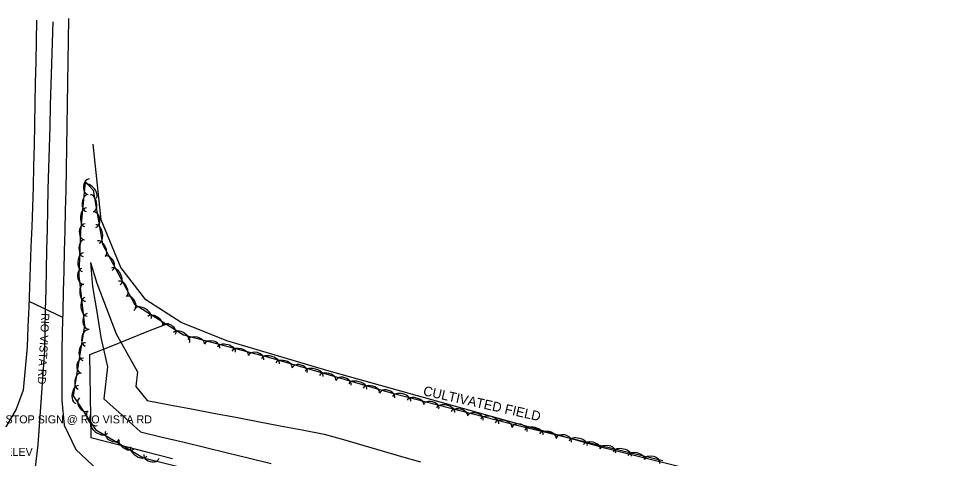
# Model space of a CAD drawing. Extents: x 1441650 to 1491889, y 345904 to 358319.
# Drawn here: x 1470897 to 1471476, y 348709 to 348984 of the extents above; entities that cross this region are included whole.
import ezdxf

# ---------------------------------------------------------------- set-up
doc = ezdxf.new("R2010")
doc.units = 0
for name, color, linetype in [('S_DITCHLINE', 7, 'Continuous'), ('S_EDGE_PAVEMENT', 7, 'Continuous'), ('S_EDGE_PAVEMENT_ANNOT', 7, 'Continuous'), ('S_GAS_UTILITIES', 7, 'Continuous'), ('S_MISC_BOUNDARY', 7, 'Continuous'), ('S_MISC_BOUNDARY_ANNOT', 7, 'Continuous'), ('S_PAVEMENT_CROWN', 7, 'Continuous'), ('S_SECONDARY_CTL_ANNOT', 7, 'Continuous'), ('S_SIGN_ANNOT', 7, 'Continuous'), ('S_TREE', 7, 'Continuous'), ('S_UTL_PT_SYM', 7, 'Continuous')]:
    doc.layers.add(name, color=color, linetype=linetype)

msp = doc.modelspace()

# ---------------------------------------------------------------- linework, layer by layer
at = {"layer": 'S_DITCHLINE'}
for points in [[(1470942.43, 348831.29), (1470943.63, 348816.31), (1470946.27, 348800.35), (1470948.91, 348784.39), (1470952.99, 348765.97), (1470950.78, 348745.99), (1470962.19, 348735.7), (1470973.6, 348725.41), (1470987.22, 348722.11), (1471000.85, 348718.82), (1471014.47, 348715.53), (1471028.1, 348712.23), (1471041.72, 348708.94), (1471055.35, 348705.65)], [(1470942.43, 348831.29), (1470946.42, 348818.34), (1470952.39, 348802.51), (1470958.37, 348786.68), (1470965.09, 348774.76), (1470971.81, 348762.84), (1470970.74, 348753.8), (1470977.89, 348744.91), (1470991.71, 348742.29), (1471005.53, 348739.67), (1471019.36, 348737.05), (1471033.18, 348734.44), (1471047, 348731.82), (1471060.82, 348729.2), (1471074.64, 348726.58), (1471088.46, 348723.97), (1471100.51, 348720.47), (1471112.55, 348716.98), (1471124.6, 348713.49), (1471136.65, 348710), (1471148.69, 348706.51)]]:
    msp.add_lwpolyline(points, dxfattribs=at)
at = {"layer": 'S_EDGE_PAVEMENT'}
for points in [[(1470908.68, 348982.79), (1470908.43, 348969.75), (1470908.17, 348956.72), (1470907.92, 348943.69), (1470907.66, 348930.66), (1470907.41, 348917.62), (1470907.15, 348904.59), (1470906.9, 348891.56), (1470906.65, 348878.53), (1470906.17, 348866.02), (1470905.69, 348853.51), (1470905.21, 348841), (1470904.74, 348828.49), (1470904.26, 348815.98), (1470903.78, 348803.47), (1470903.31, 348790.96), (1470902.83, 348778.45), (1470901.55, 348764.99), (1470900.28, 348751.52), (1470895.98, 348739.52), (1470889.4, 348728.13), (1470876.32, 348719.77), (1470859.62, 348714.62), (1470842.4, 348711.8)], [(1470928.65, 348983.93), (1470928.45, 348970.48), (1470928.24, 348957.03), (1470928.04, 348943.59), (1470927.83, 348930.14), (1470927.63, 348916.69), (1470927.42, 348903.24), (1470927.22, 348889.79), (1470927.01, 348876.34), (1470926.69, 348863.73), (1470926.36, 348851.11), (1470926.03, 348838.49), (1470925.71, 348825.88), (1470925.38, 348813.26), (1470925.06, 348800.64), (1470924.73, 348788.03), (1470924.4, 348775.41), (1470924.44, 348760.15), (1470924.49, 348744.89), (1470925.97, 348729.62), (1470933.25, 348714.24), (1470947.22, 348701.09), (1470957.03, 348691.3), (1470966.83, 348681.51)]]:
    msp.add_lwpolyline(points, dxfattribs=at)
at = {"layer": 'S_GAS_UTILITIES'}
msp.add_line((1470903.94, 348807.12), (1470924.94, 348797.05), dxfattribs=at)
at = {"layer": 'S_MISC_BOUNDARY'}
msp.add_lwpolyline([(1471476.01, 348662.12), (1471263.84, 348715.04), (1471090.08, 348763.64), (1471027.52, 348782.19), (1470999.15, 348793.84), (1470977.08, 348807.98), (1470961.39, 348828.1), (1470949.02, 348858.02), (1470944.11, 348905.23)], dxfattribs=at)
at = {"layer": 'S_PAVEMENT_CROWN'}
msp.add_lwpolyline([(1470918.79, 348981.79), (1470918.42, 348968.71), (1470918.04, 348955.62), (1470917.67, 348942.54), (1470917.29, 348929.45), (1470916.92, 348916.37), (1470916.54, 348903.28), (1470916.17, 348890.2), (1470915.79, 348877.11), (1470915.52, 348864.51), (1470915.24, 348851.91), (1470914.96, 348839.31), (1470914.68, 348826.71), (1470914.41, 348814.11), (1470914.13, 348801.51), (1470913.85, 348788.91), (1470913.57, 348776.31), (1470912.58, 348761.54), (1470911.58, 348746.77), (1470910.58, 348732.01), (1470909.59, 348717.24), (1470907.05, 348696.36)], dxfattribs=at)
at = {"layer": 'S_TREE'}
for points in [[(1471026.08, 348696.2), (1470975.52, 348708.83), (1470946.19, 348726.11), (1470931.85, 348747.98), (1470938.92, 348791.8), (1470935.26, 348822.93), (1470936.43, 348850.9), (1470939.22, 348881.83), (1470944.12, 348876.58), (1470949.97, 348842.81), (1470969.93, 348805.26), (1471000.62, 348786), (1471053.73, 348772), (1471130.37, 348749.78), (1471210.56, 348729.21), (1471300.05, 348707.48)], [(1470991.08, 348793.17), (1470978.73, 348788.26), (1470966.39, 348783.34), (1470954.04, 348778.42), (1470941.7, 348773.5), (1470941.93, 348760.57), (1470942.17, 348747.63), (1470942.4, 348734.69), (1470942.64, 348721.75), (1470959.64, 348717.38), (1470976.63, 348713), (1470993.63, 348708.62)], [(1470991.08, 348793.17), (1470978.73, 348788.26), (1470966.39, 348783.34), (1470954.04, 348778.42), (1470941.7, 348773.5), (1470941.93, 348760.57), (1470942.17, 348747.63), (1470942.4, 348734.69), (1470942.64, 348721.75), (1470959.64, 348717.38), (1470976.63, 348713), (1470993.63, 348708.62)]]:
    msp.add_lwpolyline(points, dxfattribs=at)
for centre, major_axis, ratio, start_param, end_param in [((1470941.33, 348878.67), (-0.44, -4.93), 0.684927, 3.14085, 6.282443), ((1470941.98, 348875.79), (-4, 4.29), 0.545639, 3.141593, 6.283185), ((1470940.14, 348868.44), (-0.48, -5.32), 0.540397, 3.141154, 6.282746), ((1470943.4, 348868.35), (-0.91, 5.27), 0.53932, 3.141692, 6.283285), ((1470939.34, 348859.61), (-0.53, -5.84), 0.549772, 3.141139, 6.282732), ((1470944.9, 348858.15), (-0.85, 4.88), 0.683562, 3.14176, 6.283353), ((1470938.79, 348850.47), (-0.18, -4.92), 0.689099, 3.135162, 6.276755), ((1470946.74, 348849.07), (-1, 5.78), 0.548676, 3.141695, 6.283288), ((1470938.1, 348840.25), (-0.21, -5.31), 0.543694, 3.13781, 6.279403), ((1470949.12, 348839.93), (-2.51, 4.72), 0.537646, 3.141593, 6.283185), ((1470937.73, 348831.45), (-0.23, -5.83), 0.553126, 3.137687, 6.27928), ((1470953.72, 348830.71), (-2.33, 4.38), 0.681441, 3.141593, 6.283185), ((1470937.68, 348822.63), (0.59, -4.92), 0.684433, 3.138289, 6.279882), ((1470958.3, 348822.65), (-2.75, 5.18), 0.546974, 3.141593, 6.283185), ((1470962.46, 348814.82), (-2.51, 4.72), 0.537646, 3.141593, 6.283185), ((1470938.63, 348812.38), (0.63, -5.3), 0.540008, 3.139637, 6.28123), ((1470939.66, 348803.58), (0.69, -5.82), 0.549377, 3.139574, 6.281167), ((1470967.06, 348805.61), (-2.33, 4.38), 0.681441, 3.141593, 6.283185), ((1470975.26, 348799.44), (-4.97, 3.12), 0.544748, 3.141593, 6.283185), ((1470941, 348794.42), (0.59, -4.92), 0.684433, 3.138289, 6.279882), ((1470982.77, 348794.72), (-4.53, 2.84), 0.535459, 3.141593, 6.283185), ((1470939.8, 348783.95), (-0.8, -5.05), 0.564784, 3.135022, 6.276614), ((1470991.36, 348789.03), (-4.2, 2.63), 0.678669, 3.141593, 6.283185), ((1470999.34, 348784.33), (-4.97, 3.12), 0.544748, 3.141593, 6.283185), ((1471008.47, 348781.76), (-5.17, 1.36), 0.535272, 3.141593, 6.283185), ((1470938.45, 348775.57), (-0.87, -5.55), 0.574581, 3.134796, 6.276389), ((1471018.36, 348778.88), (-4.79, 1.26), 0.678432, 3.141593, 6.283185), ((1471027.38, 348776.77), (-5.67, 1.5), 0.544559, 3.141593, 6.283185), ((1471035.96, 348774.51), (-5.17, 1.36), 0.535272, 3.141593, 6.283185), ((1470937.29, 348766.78), (-0.72, -4.69), 0.71581, 3.129961, 6.271553), ((1471045.85, 348771.64), (-4.79, 1.26), 0.678432, 3.141593, 6.283185), ((1471054.81, 348769.5), (-5.64, 1.63), 0.544596, 3.139912, 6.281505), ((1471063.32, 348767.03), (-5.14, 1.48), 0.535309, 3.139964, 6.281557), ((1471073.14, 348763.91), (-4.76, 1.37), 0.678477, 3.138864, 6.280457), ((1470935.47, 348757.09), (-0.8, -5.05), 0.564784, 3.135022, 6.276614), ((1471082.11, 348761.58), (-5.64, 1.63), 0.544596, 3.139912, 6.281505), ((1471090.62, 348759.11), (-5.14, 1.48), 0.535309, 3.139964, 6.281557), ((1471100.44, 348756), (-4.76, 1.37), 0.678477, 3.138864, 6.280457), ((1470934.12, 348748.71), (-0.87, -5.55), 0.574581, 3.134796, 6.276389), ((1471109.41, 348753.67), (-5.64, 1.63), 0.544596, 3.139912, 6.281505), ((1471117.92, 348751.2), (-5.14, 1.48), 0.535309, 3.139964, 6.281557), ((1471127.74, 348748.08), (-4.76, 1.37), 0.678477, 3.138864, 6.280457), ((1471136.83, 348745.95), (-5.68, 1.45), 0.544586, 3.140582, 6.282174), ((1470938.26, 348742.52), (2.75, -4.08), 0.686279, 3.122682, 6.264274), ((1471145.42, 348743.75), (-5.18, 1.33), 0.5353, 3.140613, 6.282206), ((1471155.33, 348740.94), (-4.8, 1.23), 0.678466, 3.139951, 6.281544), ((1471164.37, 348738.89), (-5.68, 1.45), 0.544586, 3.140582, 6.282174), ((1470943.64, 348733.84), (2.93, -4.42), 0.541518, 3.130425, 6.272018), ((1471172.96, 348736.69), (-5.18, 1.33), 0.5353, 3.140613, 6.282206), ((1471182.87, 348733.88), (-4.8, 1.23), 0.678466, 3.139951, 6.281544), ((1471191.9, 348731.83), (-5.68, 1.45), 0.544586, 3.140582, 6.282174), ((1471200.49, 348729.63), (-5.18, 1.33), 0.5353, 3.140613, 6.282206), ((1470948.04, 348727.45), (5.06, -2.98), 0.544691, 3.141342, 6.282935), ((1470956.15, 348722.98), (4.27, -2.51), 0.678597, 3.141186, 6.282778), ((1471210.44, 348726.81), (-4.82, 1.17), 0.67846, 3.141593, 6.283185), ((1471219.5, 348724.88), (-5.7, 1.38), 0.544581, 3.141593, 6.283185), ((1471228.11, 348722.79), (-5.2, 1.26), 0.535294, 3.141593, 6.283185), ((1470964.89, 348717.53), (4.61, -2.71), 0.535403, 3.14135, 6.282942), ((1471238.06, 348720.11), (-4.82, 1.17), 0.67846, 3.141593, 6.283185), ((1471247.12, 348718.17), (-5.7, 1.38), 0.544581, 3.141593, 6.283185), ((1471255.74, 348716.08), (-5.2, 1.26), 0.535294, 3.141593, 6.283185), ((1470972.54, 348713.03), (5.06, -2.98), 0.544691, 3.141342, 6.282935), ((1471265.69, 348713.4), (-4.82, 1.17), 0.67846, 3.141593, 6.283185), ((1471274.75, 348711.47), (-5.7, 1.38), 0.544581, 3.141593, 6.283185), ((1470980.52, 348710.01), (4.81, -1.19), 0.678595, 3.137721, 6.279314), ((1471283.36, 348709.37), (-5.2, 1.26), 0.535294, 3.141593, 6.283185), ((1471293.31, 348706.69), (-4.82, 1.17), 0.67846, 3.141593, 6.283185)]:
    msp.add_ellipse(centre, major_axis=major_axis, ratio=ratio, start_param=start_param, end_param=end_param, dxfattribs=at)
at = {"layer": 'S_UTL_PT_SYM'}
for points in [[(1470903.94, 348807.12), (1470903.94, 348807.17), (1470903.94, 348807.12), (1470903.89, 348807.12), (1470903.94, 348807.12), (1470903.94, 348807.07), (1470903.94, 348807.12), (1470903.99, 348807.12)], [(1470924.94, 348797.05), (1470924.94, 348797.1), (1470924.94, 348797.05), (1470924.89, 348797.05), (1470924.94, 348797.05), (1470924.94, 348797), (1470924.94, 348797.05), (1470924.99, 348797.05)]]:
    msp.add_lwpolyline(points, dxfattribs=at)

# ---------------------------------------------------------------- texts
at = {"layer": 'S_EDGE_PAVEMENT_ANNOT'}
msp.add_text('RIO VISTA RD', height=5.0003, rotation=266.88018, dxfattribs=at).set_placement((1470911.79, 348799.71))
at = {"layer": 'S_MISC_BOUNDARY_ANNOT'}
msp.add_text('CULTIVATED FIELD', height=6.0004, rotation=347.41146, dxfattribs=at).set_placement((1471149.88, 348748.31))
at = {"layer": 'S_SECONDARY_CTL_ANNOT'}
msp.add_text('PD:SET 8" NAIL TRIG ELEV', height=5, dxfattribs=at).set_placement((1470820.7, 348710.33))
at = {"layer": 'S_SIGN_ANNOT'}
msp.add_text('STOP SIGN @ RIO VISTA RD', height=5, dxfattribs=at).set_placement((1470889.35, 348730.67))

doc.saveas('drawing.dxf')
